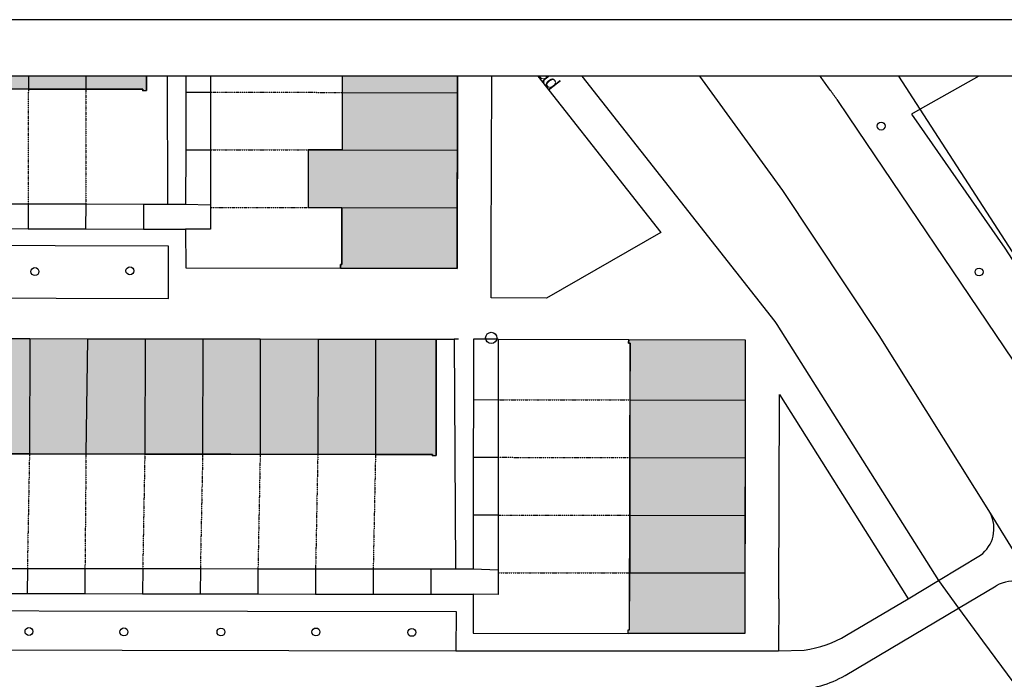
# Model space of a CAD drawing. Header units: millimetres. Extents: x -297000 to 504135, y -166520 to 252050.
# Tile 285 of 416: x -218872 to -131757, y 193659 to 252050. Entities that reach past the tile are written whole.
import ezdxf
from ezdxf.xclip import XClip

# ---------------------------------------------------------------- set-up
doc = ezdxf.new("R2010")
doc.units = ezdxf.units.MM
doc.header["$MEASUREMENT"] = 0
doc.header["$XCLIPFRAME"] = 0
doc.linetypes.add('dSV_DASHDOT', pattern=[2.54, 1.27, -0.635, 0, -0.635])
doc.layers.get('Defpoints').update_dxf_attribs({"color": 6})
for name, color, linetype in [('0-SOLID1', 253, 'Continuous'), ('MB_bebouwing', 7, 'Continuous'), ('MB_begroeid', 8, 'Continuous'), ('MB_boom', 8, 'Continuous'), ('MB_gebr_scheiding_verh', 8, 'Continuous'), ('MB_meubilair', 9, 'Continuous'), ('MB_muur', 7, 'Continuous'), ('MB_straatnaam', 8, 'Continuous'), ('MB_talud', 9, 'Continuous'), ('MB_tuinscheiding', 9, 'dSV_DASHDOT'), ('MB_verhard', 8, 'Continuous'), ('MB_woningscheiding', 9, 'Continuous')]:
    doc.layers.add(name, color=color, linetype=linetype)
doc.layers.add('000_FRAME_N', color=30, linetype='Continuous', plot=False)
doc.styles.add('DSV_ARIAL', font='ARIAL.TTF')

# ---------------------------------------------------------------- blocks, each defined once
blk = doc.blocks.new('Boom')
at = {"color": 1, "linetype": 'ByBlock', "lineweight": -2}
blk.add_circle((0, 0), 0.35, dxfattribs=at)
blk = doc.blocks.new('Nutskast')
at = {"color": 0, "linetype": 'ByBlock', "lineweight": -2}
blk.add_circle((0, 0), 0.5, dxfattribs=at)
blk = doc.blocks.new('1006_X-00.01')
at = {"layer": '0-SOLID1'}
for points in [[(-267420.72429, 420591.33528), (-221025.02014, 420497.86645), (-221050.80774, 410201.02543), (-221370.11974, 410189.19989), (-221361.53633, 410312.59488), (-267127.89462, 410401.18559), (-267126.9683, 410274.69787), (-267449.6046, 410284.98453)], [(-193562.10348, 394457.705), (-193524.92362, 420471.57087), (-203837.45981, 420481.43171), (-203852.53811, 420168.68527), (-203730.76849, 420162.81445), (-203752.12095, 404942.20756), (-206751.96715, 404946.04613), (-206758.50503, 399836.69292), (-203758.99533, 399832.28225), (-203766.39452, 394800.40662), (-203880.27978, 394805.89732), (-203890.56643, 394483.26101)]]:
    blk.add_hatch(color=252, dxfattribs=at).paths.add_polyline_path(points)
h = blk.add_hatch(color=252, dxfattribs=at)
h.paths.add_polyline_path([(-178387.20832, 388155.56593), (-168074.67795, 388141.44737), (-168108.75926, 362141.34895), (-178433.89791, 362144.79277), (-178423.61126, 362467.42908), (-178306.63328, 362471.44812), (-178267.91454, 387843.36568), (-178394.40225, 387842.43936)])
h.paths.add_polyline_path([(-267478.38781, 388306.35464), (-195423.07602, 388185.76102), (-195429.84414, 377882.73457), (-195758.66588, 377874.00174), (-195753.17518, 377987.887), (-267182.23384, 378094.09276), (-267187.72454, 377980.2075), (-267507.26812, 378000.00389)])
at = {"layer": 'Defpoints'}
for points in [[(-267420.72429, 420591.33528), (-221025.02014, 420497.86645), (-221050.80774, 410201.02543), (-221370.11974, 410189.19989), (-221361.53633, 410312.59488), (-267127.89462, 410401.18559), (-267126.9683, 410274.69787), (-267449.6046, 410284.98453), (-267420.72429, 420591.33528)], [(-193562.10348, 394457.705), (-193524.92362, 420471.57087), (-203837.45981, 420481.43171), (-203852.53811, 420168.68527), (-203730.76849, 420162.81445), (-203752.12095, 404942.20756), (-206751.96715, 404946.04613), (-206758.50503, 399836.69292), (-203758.99533, 399832.28225), (-203766.39452, 394800.40662), (-203880.27978, 394805.89732), (-203890.56643, 394483.26101), (-193562.10348, 394457.705)], [(-267478.38781, 388306.35464), (-195423.07602, 388185.76102), (-195429.84414, 377882.73457), (-195758.66588, 377874.00174), (-195753.17518, 377987.887), (-267182.23384, 378094.09276), (-267187.72454, 377980.2075), (-267507.26812, 378000.00389), (-267478.38781, 388306.35464)], [(-178387.20832, 388155.56593), (-168074.67795, 388141.44737), (-168108.75926, 362141.34895), (-178433.89791, 362144.79277), (-178423.61126, 362467.42908), (-178306.63328, 362471.44812), (-178267.91454, 387843.36568), (-178394.40225, 387842.43936), (-178387.20832, 388155.56593)]]:
    blk.add_lwpolyline(points, dxfattribs=at)
at = {"layer": 'MB_bebouwing', "flags": 128}
for points in [[(-226418.53936, 410322.0471), (-221361.53633, 410312.59488), (-221370.11974, 410189.19989), (-221050.80774, 410201.02543), (-221025.02014, 420497.86645)], [(-217555.66951, 415153.89871), (-217567.05504, 410058.61694)], [(-217555.66951, 415153.89871), (-217567.05504, 410058.61694)], [(-215372.71282, 415156.91972), (-215379.65277, 410059.14061)], [(-203738.24106, 415137.76578), (-203745.18101, 410039.98667)], [(-193532.2453, 415123.6461), (-193540.04358, 410013.52749)], [(-236601.49512, 410342.344), (-231503.69285, 410332.24187)], [(-231503.69285, 410332.24187), (-226418.53936, 410322.0471)], [(-217567.05504, 410058.61694), (-217578.98965, 404951.94664)], [(-217567.05504, 410058.61694), (-217578.98965, 404951.94664)], [(-215379.65277, 410059.14061), (-215387.56684, 404964.83296)], [(-203745.18101, 410039.98667), (-203752.12095, 404942.20756)], [(-193540.04358, 410013.52749), (-193546.98352, 404915.74838)], [(-217578.98965, 404951.94664), (-217590.29451, 400147.91903)], [(-217578.98965, 404951.94664), (-217590.29451, 400147.91903)], [(-215387.56684, 404964.83296), (-215395.17687, 400088.09808)], [(-206751.96699, 404946.16983), (-206758.50503, 399836.69292)], [(-206751.96699, 404946.16983), (-203752.12095, 404942.20756)], [(-193546.98352, 404915.74838), (-193554.80496, 399808.79196)], [(-236624.4283, 400173.9158), (-231526.64919, 400166.97586)], [(-231526.64919, 400166.97586), (-226428.87008, 400160.03592)], [(-226428.87008, 400160.03592), (-221321.6044, 400153.16545)], [(-221321.6044, 400153.16545), (-219190.14746, 400149.80081)], [(-219190.14746, 400149.80081), (-217590.29451, 400147.91903)], [(-219190.14746, 400149.80081), (-217590.29451, 400147.91903)], [(-215395.17687, 400088.09808), (-215395.67439, 399853.76338)], [(-215395.67439, 399853.76338), (-215398.35624, 397931.3436), (-217592.4385, 397936.14703)], [(-206758.50503, 399836.69292), (-203758.99141, 399834.94187)], [(-203890.56643, 394483.26101), (-203880.27978, 394805.89732), (-203766.39452, 394800.40662), (-203758.99141, 399834.94187)], [(-193554.80496, 399808.79196), (-193562.10348, 394457.705), (-203890.56643, 394483.26101)], [(-236630.46881, 397976.02965), (-231532.97582, 397964.97655)], [(-231532.97582, 397964.97655), (-226438.33575, 397954.85125)], [(-226438.33575, 397954.85125), (-221321.86959, 397943.93709)], [(-221320.91862, 397943.62782), (-217592.4385, 397936.14703)], [(-236465.03376, 388254.24159), (-231376.09953, 388245.97192)], [(-231376.09953, 388245.97192), (-226278.93896, 388237.13004)], [(-226278.93896, 388237.13004), (-221180.51815, 388228.92985)], [(-221180.51815, 388228.92985), (-216064.38443, 388220.22691)], [(-216064.38443, 388220.22691), (-210978.61239, 388211.93409)], [(-210978.61239, 388211.93409), (-205868.80306, 388203.18483)], [(-205868.80306, 388203.18483), (-200783.03102, 388194.89201)], [(-200787.71044, 377995.2901), (-195753.17518, 377987.887), (-195758.66588, 377874.00174), (-195429.84414, 377882.73457), (-195423.07602, 388185.76102)], [(-200783.03102, 388194.89201), (-195423.07602, 388185.76102)], [(-189920.62885, 388194.43408), (-192108.95895, 388191.05749), (-192122.60501, 382843.0864)], [(-189920.62885, 388194.43408), (-189926.59765, 382834.50224)], [(-178387.20832, 388155.56593), (-178394.40225, 387842.43936), (-178267.91454, 387843.36568), (-178275.41027, 382821.4792)], [(-178387.20832, 388155.56593), (-168074.67212, 388145.70509), (-168081.9938, 382797.78031)], [(-168074.67212, 388145.70509), (-168081.9938, 382797.78031)], [(-192122.60501, 382843.0864), (-192134.70172, 377758.55145)], [(-189926.59765, 382834.50224), (-189933.53759, 377736.72313)], [(-178275.41027, 382821.4792), (-178283.20855, 377711.36059)], [(-168081.9938, 382797.78031), (-168088.84111, 377687.35243)], [(-168081.9938, 382797.78031), (-168088.84111, 377687.35243)], [(-236571.49873, 378048.83448), (-231405.7209, 378040.81134)], [(-231405.7209, 378040.81134), (-226402.80758, 378033.17666)], [(-226402.80758, 378033.17666), (-221200.98538, 378026.04996)], [(-221200.98538, 378026.04996), (-216081.38019, 378018.32115)], [(-216081.38019, 378018.32115), (-210993.39693, 378010.36076)], [(-210993.39693, 378010.36076), (-205894.66685, 378003.11155)], [(-205894.66685, 378003.11155), (-200787.71044, 377995.2901)], [(-192134.70172, 377758.55145), (-192146.9456, 372650.93017)], [(-189933.53759, 377736.72313), (-189939.45709, 372629.14817)], [(-178283.20855, 377711.36059), (-178291.33927, 372603.45321)], [(-168088.84111, 377687.35243), (-168094.5208, 372590.21503)], [(-168088.84111, 377687.35243), (-168094.5208, 372590.21503)], [(-192146.9456, 372650.93017), (-192159.29406, 367859.86062)], [(-189939.45709, 372629.14817), (-189944.92537, 367762.2323)], [(-178291.33927, 372603.45321), (-178299.23018, 367505.98337)], [(-168094.5208, 372590.21503), (-168101.53022, 367501.9225)], [(-168094.5208, 372590.21503), (-168101.53022, 367501.9225)], [(-236674.90909, 367901.32098), (-231591.06216, 367896.80889)], [(-231591.06216, 367896.80889), (-226493.61548, 367892.08017)], [(-226493.61548, 367892.08017), (-221382.56905, 367887.13481)], [(-221382.56905, 367887.13481), (-216285.12238, 367882.40609)], [(-216285.12238, 367882.40609), (-211187.6757, 367877.67736)], [(-211187.6757, 367877.67736), (-206089.27805, 367872.63937)], [(-206089.27805, 367872.63937), (-200991.83137, 367867.91065)], [(-200991.83137, 367867.91065), (-195881.73592, 367863.27456)], [(-195881.73592, 367863.27456), (-193721.50997, 367861.06932)], [(-193721.50997, 367861.06932), (-192159.29406, 367859.86062)], [(-189944.92537, 367762.2323), (-189945.35342, 367518.41102)], [(-189945.35342, 367518.41102), (-189948.10475, 365605.47782), (-192145.65846, 365609.30711)], [(-178433.89791, 362144.79277), (-178423.61126, 362467.42908), (-178306.63328, 362471.44812), (-178299.23018, 367505.98337)], [(-168101.53022, 367501.9225), (-168108.75926, 362141.34895), (-178433.89791, 362144.79277)], [(-168101.53022, 367501.9225), (-168108.75926, 362141.34895), (-178433.89791, 362144.79277)], [(-236695.0521, 365685.93856), (-231606.11787, 365677.6689)], [(-236695.0521, 365685.93856), (-231606.11787, 365677.6689)], [(-231606.11787, 365677.6689), (-226508.95731, 365668.82701)], [(-231606.11787, 365677.6689), (-226508.95731, 365668.82701)], [(-226508.95731, 365668.82701), (-221391.87261, 365659.8148)], [(-226508.95731, 365668.82701), (-221391.87261, 365659.8148)], [(-221391.87261, 365659.8148), (-216293.76107, 365650.66363)], [(-221391.87261, 365659.8148), (-216293.76107, 365650.66363)], [(-216293.76107, 365650.66363), (-211196.60051, 365641.82175)], [(-216293.76107, 365650.66363), (-211196.60051, 365641.82175)], [(-211196.60051, 365641.82175), (-206101.34189, 365633.5984)], [(-211196.60051, 365641.82175), (-206101.34189, 365633.5984)], [(-206101.34189, 365633.5984), (-201004.18133, 365624.75651)], [(-206101.34189, 365633.5984), (-201004.18133, 365624.75651)], [(-201004.18133, 365624.75651), (-195896.58321, 365615.67483)], [(-201004.18133, 365624.75651), (-195896.58321, 365615.67483)], [(-195896.58321, 365615.67483), (-192145.65846, 365609.30711)], [(-195896.58321, 365615.67483), (-192145.65846, 365609.30711)]]:
    blk.add_lwpolyline(points, dxfattribs=at)
at = {"layer": 'MB_begroeid', "flags": 128}
for points in [[(-224053.36701, 461788.79179), (-216634.27837, 454854.30379), (-165445.93589, 389761.94944), (-165282.12339, 389502.57044), (-150990.3959, 366823.67807)], [(-190552.0156, 396250.67209), (-190495.91189, 416657.80791), (-178481.7977, 401373.86453)], [(-178481.7977, 401373.86453), (-175537.72368, 397628.73527), (-185662.1419, 391814.90212), (-190564.004, 391842.25102), (-190552.0156, 396250.67209)], [(-219097.65126, 391794.56787), (-219106.25709, 396424.20349), (-229133.60054, 396441.21269), (-257422.55175, 396489.55996), (-267472.03055, 396506.40706), (-267479.35148, 391892.46661), (-257465.58462, 391872.51186), (-229052.28744, 391815.27191), (-219097.65126, 391794.56787)], [(-165103.65111, 365218.8312), (-165031.8328, 383307.43795), (-156100.97543, 369096.67321)], [(-156100.97543, 369096.67321), (-153660.28696, 365213.45704)], [(-165103.65111, 365218.8312), (-165121.62623, 360591.53081)], [(-165103.65111, 365218.8312), (-165121.62623, 360591.53081)], [(-267523.2397, 360749.1997), (-267507.3503, 364193.12879), (-193665.51533, 364101.43042), (-193684.26587, 360616.36968)], [(-267507.3503, 364193.12879), (-193665.51533, 364101.43042), (-193684.26587, 360616.36968)]]:
    blk.add_lwpolyline(points, dxfattribs=at)
at = {"layer": 'MB_begroeid'}
for points in [[(-194114.78128, 438834.25226), (-187851.01733, 431613.01545), (-173921.33739, 413980.49956), (-164790.7875, 401347.31869), (-156243.73802, 388504.31105), (-146401.22784, 372789.87841)], [(-159970.32217, 409411.85923), (-158925.50989, 407861.73107), (-144406.87994, 386326.74571), (-132120.24792, 366778.4549), (-104924.92016, 323257.00776), (-104089.43638, 321920.07102), (-99463.67787, 314253.59476), (-96341.81735, 309852.31235)], [(-150990.3959, 366823.67807), (-147263.498, 369061.77927)], [(-159107.49099, 361979.57884), (-153660.28696, 365213.45704)], [(-165121.62623, 360591.53081), (-162854.82027, 360674.54118)]]:
    blk.add_lwpolyline(points, dxfattribs=at)
for centre, radius, start, end in [((-571086.82818, 115934.48737), 505119.53962, 35.5213149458, 37.3586366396), ((-149005.23077, 371428.39034), 2938.44874, 306.3516082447, 27.6025614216), ((-164211.12386, 370601.69996), 10019.38326, 277.7798984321, 300.6222709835)]:
    blk.add_arc(centre, radius, start, end, dxfattribs=at)
at = {"layer": 'MB_gebr_scheiding_verh', "flags": 128}
for points in [[(-146401.22784, 372789.87841), (-142103.56421, 365792.68516)], [(-153660.28696, 365213.45704), (-150990.3959, 366823.67807)], [(-150990.3959, 366823.67807), (-149193.39409, 364385.37487)], [(-149193.39409, 364385.37487), (-147069.63234, 361503.25533), (-144308.32381, 357755.52266)], [(-193684.26587, 360616.36968), (-165121.62623, 360591.53081)], [(-193684.26587, 360616.36968), (-165121.62623, 360591.53081)]]:
    blk.add_lwpolyline(points, dxfattribs=at)
at = {"layer": 'MB_gebr_scheiding_verh'}
for points in [[(-149193.39409, 364385.37487), (-145873.47107, 366361.49815)], [(-159226.8296, 358411.56002), (-149193.39409, 364385.37487)]]:
    blk.add_lwpolyline(points, dxfattribs=at)
for centre, radius, start, end in [((-144313.54238, 363647.9439), 3129.97671, 76.9824698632, 119.8931096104), ((-164391.22285, 367827.94579), 10739.61259, 273.6989326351, 298.7424560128)]:
    blk.add_arc(centre, radius, start, end, dxfattribs=at)
at = {"layer": 'MB_muur', "flags": 128}
for points in [[(-221025.02014, 420497.86645), (-219248.10755, 420500.44372), (-219190.14746, 400149.80081)], [(-221025.02014, 420497.86645), (-219248.10755, 420500.44372), (-219190.14746, 400149.80081)], [(-217592.4385, 397936.14703), (-217567.86109, 394493.77925), (-203890.56643, 394483.26101)], [(-193446.58969, 388184.42383), (-193816.58941, 388184.87654)], [(-189920.62885, 388194.43408), (-178387.20832, 388155.56593)], [(-192145.65846, 365609.30711), (-192149.23152, 362167.68188), (-178433.89791, 362144.79277)], [(-192145.65846, 365609.30711), (-192149.23152, 362167.68188), (-178433.89791, 362144.79277)]]:
    blk.add_lwpolyline(points, dxfattribs=at)
at = {"layer": 'MB_talud', "flags": 128}
for points in [[(-152590.03744, 408553.25028), (-163939.88719, 426102.83126)], [(-92240.23731, 330580.0122), (-143727.04209, 413540.69104), (-152590.03744, 408553.25028), (-153354.70543, 408122.62879), (-145096.108, 396235.70452), (-119469.66118, 356691.45559), (-110472.19531, 341935.35489), (-100418.46888, 325447.69027), (-99410.20148, 326080.90575), (-92240.23731, 330580.0122)], [(-99410.20148, 326080.90575), (-103248.34388, 332253.55777), (-152590.03744, 408553.25028)]]:
    blk.add_lwpolyline(points, dxfattribs=at)
at = {"layer": 'MB_tuinscheiding', "flags": 128}
for points in [[(-231503.69285, 410332.24187), (-231526.64919, 400166.97586)], [(-226418.53936, 410322.0471), (-226428.87008, 400160.03592)], [(-215379.65277, 410059.14061), (-203745.18101, 410039.98667)], [(-215387.56684, 404964.83296), (-206751.96699, 404946.16983)], [(-215395.67439, 399853.76338), (-206758.50503, 399836.69292)], [(-189926.59765, 382834.50224), (-178275.41027, 382821.4792)], [(-231405.7209, 378040.81134), (-231591.06216, 367896.80889)], [(-226402.80758, 378033.17666), (-226493.61548, 367892.08017)], [(-221200.98538, 378026.04996), (-221382.56905, 367887.13481)], [(-216081.38019, 378018.32115), (-216285.12238, 367882.40609)], [(-210993.39693, 378010.36076), (-211187.6757, 367877.67736)], [(-205894.66685, 378003.11155), (-206089.27805, 367872.63937)], [(-200787.71044, 377995.2901), (-200991.83137, 367867.91065)], [(-189933.53759, 377736.72313), (-178283.20855, 377711.36059)], [(-189939.45709, 372629.14817), (-178291.33927, 372603.45321)], [(-189945.35342, 367518.41102), (-178299.23018, 367505.98337)]]:
    blk.add_lwpolyline(points, dxfattribs=at)
at = {"layer": 'MB_verhard', "flags": 128}
for points in [[(-224053.36701, 461788.79179), (-216634.27837, 454854.30379), (-165445.93589, 389761.94944), (-165282.12339, 389502.57044), (-150990.3959, 366823.67807)], [(-221025.02014, 420497.86645), (-219248.10755, 420500.44372), (-219190.14746, 400149.80081)], [(-221025.02014, 420497.86645), (-219248.10755, 420500.44372), (-219190.14746, 400149.80081)], [(-190552.0156, 396250.67209), (-190495.91189, 416657.80791), (-178481.7977, 401373.86453)], [(-217555.66951, 415153.89871), (-217567.05504, 410058.61694)], [(-217555.66951, 415153.89871), (-217567.05504, 410058.61694)], [(-193532.2453, 415123.6461), (-193540.04358, 410013.52749)], [(-217567.05504, 410058.61694), (-217578.98965, 404951.94664)], [(-217567.05504, 410058.61694), (-217578.98965, 404951.94664)], [(-193540.04358, 410013.52749), (-193546.98352, 404915.74838)], [(-217578.98965, 404951.94664), (-217590.29451, 400147.91903)], [(-217578.98965, 404951.94664), (-217590.29451, 400147.91903)], [(-193546.98352, 404915.74838), (-193554.80496, 399808.79196)], [(-178481.7977, 401373.86453), (-175537.72368, 397628.73527), (-185662.1419, 391814.90212), (-190564.004, 391842.25102), (-190552.0156, 396250.67209)], [(-219190.14746, 400149.80081), (-217590.29451, 400147.91903)], [(-219190.14746, 400149.80081), (-217590.29451, 400147.91903)], [(-193554.80496, 399808.79196), (-193562.10348, 394457.705), (-203890.56643, 394483.26101)], [(-236630.46881, 397976.02965), (-231532.97582, 397964.97655)], [(-231532.97582, 397964.97655), (-226438.33575, 397954.85125)], [(-226438.33575, 397954.85125), (-221321.86959, 397943.93709)], [(-221320.91862, 397943.62782), (-217592.4385, 397936.14703)], [(-217592.4385, 397936.14703), (-217567.86109, 394493.77925), (-203890.56643, 394483.26101)], [(-219097.65126, 391794.56787), (-219106.25709, 396424.20349), (-229133.60054, 396441.21269), (-257422.55175, 396489.55996), (-267472.03055, 396506.40706), (-267479.35148, 391892.46661), (-257465.58462, 391872.51186), (-229052.28744, 391815.27191), (-219097.65126, 391794.56787)], [(-236465.03376, 388254.24159), (-231376.09953, 388245.97192)], [(-231376.09953, 388245.97192), (-226278.93896, 388237.13004)], [(-226278.93896, 388237.13004), (-221180.51815, 388228.92985)], [(-221180.51815, 388228.92985), (-216064.38443, 388220.22691)], [(-216064.38443, 388220.22691), (-210978.61239, 388211.93409)], [(-210978.61239, 388211.93409), (-205868.80306, 388203.18483)], [(-205868.80306, 388203.18483), (-200783.03102, 388194.89201)], [(-200783.03102, 388194.89201), (-195423.07602, 388185.76102)], [(-195423.07602, 388185.76102), (-193816.58941, 388184.87654), (-193721.50997, 367861.06932)], [(-189920.62885, 388194.43408), (-192108.95895, 388191.05749), (-192122.60501, 382843.0864)], [(-189920.62885, 388194.43408), (-178387.20832, 388155.56593)], [(-178387.20832, 388155.56593), (-168074.67212, 388145.70509), (-168081.9938, 382797.78031)], [(-168074.67212, 388145.70509), (-168081.9938, 382797.78031)], [(-165103.65111, 365218.8312), (-165031.8328, 383307.43795), (-156100.97543, 369096.67321)], [(-192122.60501, 382843.0864), (-192134.70172, 377758.55145)], [(-168081.9938, 382797.78031), (-168088.84111, 377687.35243)], [(-168081.9938, 382797.78031), (-168088.84111, 377687.35243)], [(-192134.70172, 377758.55145), (-192146.9456, 372650.93017)], [(-168088.84111, 377687.35243), (-168094.5208, 372590.21503)], [(-168088.84111, 377687.35243), (-168094.5208, 372590.21503)], [(-192146.9456, 372650.93017), (-192159.29406, 367859.86062)], [(-168094.5208, 372590.21503), (-168101.53022, 367501.9225)], [(-168094.5208, 372590.21503), (-168101.53022, 367501.9225)], [(-156100.97543, 369096.67321), (-153660.28696, 365213.45704)], [(-193721.50997, 367861.06932), (-192159.29406, 367859.86062)], [(-168101.53022, 367501.9225), (-168108.75926, 362141.34895), (-178433.89791, 362144.79277)], [(-168101.53022, 367501.9225), (-168108.75926, 362141.34895), (-178433.89791, 362144.79277)], [(-236695.0521, 365685.93856), (-231606.11787, 365677.6689)], [(-236695.0521, 365685.93856), (-231606.11787, 365677.6689)], [(-231606.11787, 365677.6689), (-226508.95731, 365668.82701)], [(-231606.11787, 365677.6689), (-226508.95731, 365668.82701)], [(-226508.95731, 365668.82701), (-221391.87261, 365659.8148)], [(-226508.95731, 365668.82701), (-221391.87261, 365659.8148)], [(-221391.87261, 365659.8148), (-216293.76107, 365650.66363)], [(-221391.87261, 365659.8148), (-216293.76107, 365650.66363)], [(-216293.76107, 365650.66363), (-211196.60051, 365641.82175)], [(-216293.76107, 365650.66363), (-211196.60051, 365641.82175)], [(-211196.60051, 365641.82175), (-206101.34189, 365633.5984)], [(-211196.60051, 365641.82175), (-206101.34189, 365633.5984)], [(-206101.34189, 365633.5984), (-201004.18133, 365624.75651)], [(-206101.34189, 365633.5984), (-201004.18133, 365624.75651)], [(-201004.18133, 365624.75651), (-195896.58321, 365615.67483)], [(-201004.18133, 365624.75651), (-195896.58321, 365615.67483)], [(-195896.58321, 365615.67483), (-192145.65846, 365609.30711)], [(-195896.58321, 365615.67483), (-192145.65846, 365609.30711)], [(-192145.65846, 365609.30711), (-192149.23152, 362167.68188), (-178433.89791, 362144.79277)], [(-192145.65846, 365609.30711), (-192149.23152, 362167.68188), (-178433.89791, 362144.79277)], [(-165103.65111, 365218.8312), (-165121.62623, 360591.53081)], [(-165103.65111, 365218.8312), (-165121.62623, 360591.53081)], [(-267523.2397, 360749.1997), (-267507.3503, 364193.12879), (-193665.51533, 364101.43042), (-193684.26587, 360616.36968)], [(-267507.3503, 364193.12879), (-193665.51533, 364101.43042), (-193684.26587, 360616.36968)], [(-267523.2397, 360749.1997), (-193684.26587, 360616.36968)]]:
    blk.add_lwpolyline(points, dxfattribs=at)
at = {"layer": 'MB_verhard'}
for points in [[(-194114.78128, 438834.25226), (-187851.01733, 431613.01545), (-173921.33739, 413980.49956), (-164790.7875, 401347.31869), (-156243.73802, 388504.31105), (-146401.22784, 372789.87841)], [(-159970.32217, 409411.85923), (-158925.50989, 407861.73107), (-144406.87994, 386326.74571), (-132120.24792, 366778.4549), (-104924.92016, 323257.00776), (-104089.43638, 321920.07102), (-99463.67787, 314253.59476), (-96341.81735, 309852.31235)], [(-150990.3959, 366823.67807), (-147263.498, 369061.77927)], [(-159107.49099, 361979.57884), (-153660.28696, 365213.45704)], [(-165121.62623, 360591.53081), (-162854.82027, 360674.54118)]]:
    blk.add_lwpolyline(points, dxfattribs=at)
for centre, radius, start, end in [((-571086.82818, 115934.48737), 505119.53962, 35.5213149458, 37.3586366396), ((-149005.23077, 371428.39034), 2938.44874, 306.3516082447, 27.6025614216), ((-164211.12386, 370601.69996), 10019.38326, 277.7798984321, 300.6222709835)]:
    blk.add_arc(centre, radius, start, end, dxfattribs=at)
at = {"layer": 'MB_woningscheiding', "flags": 128}
for points in [[(-231470.46107, 420519.40343), (-231503.69285, 410332.24187)], [(-226372.96807, 420508.35032), (-226418.53936, 410322.0471)], [(-217567.05504, 410058.61694), (-215379.65277, 410059.14061)], [(-203745.18101, 410039.98667), (-193540.04358, 410013.52749)], [(-217578.98965, 404951.94664), (-215387.56684, 404964.83296)], [(-203752.12095, 404942.20756), (-193546.98352, 404915.74838)], [(-231526.64919, 400166.97586), (-231532.97582, 397964.97655)], [(-226428.87008, 400160.03592), (-226438.33575, 397954.85125)], [(-221321.6044, 400153.16545), (-221320.91862, 397943.62782)], [(-217590.29451, 400147.91903), (-215395.17687, 400088.09808)], [(-203758.99141, 399834.94187), (-193554.80496, 399808.79196)], [(-231376.09953, 388245.97192), (-231405.7209, 378040.81134)], [(-226278.93896, 388237.13004), (-226402.80758, 378033.17666)], [(-221180.51815, 388228.92985), (-221200.98538, 378026.04996)], [(-216064.38443, 388220.22691), (-216081.38019, 378018.32115)], [(-210978.61239, 388211.93409), (-210993.39693, 378010.36076)], [(-205868.80306, 388203.18483), (-205894.66685, 378003.11155)], [(-200783.03102, 388194.89201), (-200787.71044, 377995.2901)], [(-192122.60501, 382843.0864), (-189926.59765, 382834.50224)], [(-178275.41027, 382821.4792), (-168081.9938, 382797.78031)], [(-192134.70172, 377758.55145), (-189933.53759, 377736.72313)], [(-178283.20855, 377711.36059), (-168088.84111, 377687.35243)], [(-192146.9456, 372650.93017), (-189939.45709, 372629.14817)], [(-178291.33927, 372603.45321), (-168094.5208, 372590.21503)], [(-231591.06216, 367896.80889), (-231606.11787, 365677.6689)], [(-226493.61548, 367892.08017), (-226508.95731, 365668.82701)], [(-221382.56905, 367887.13481), (-221391.87261, 365659.8148)], [(-216285.12238, 367882.40609), (-216293.76107, 365650.66363)], [(-211187.6757, 367877.67736), (-211196.60051, 365641.82175)], [(-206089.27805, 367872.63937), (-206101.34189, 365633.5984)], [(-200991.83137, 367867.91065), (-201004.18133, 365624.75651)], [(-195881.73592, 367863.27456), (-195896.58321, 365615.67483)], [(-192159.29406, 367859.86062), (-189944.92537, 367762.2323)], [(-178299.23018, 367505.98337), (-168101.53022, 367501.9225)]]:
    blk.add_lwpolyline(points, dxfattribs=at)
at = {"layer": 'MB_boom', "xscale": 1000.000000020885, "yscale": 1000, "zscale": 1000, "rotation": 341.9846442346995}
for p in [(-156047.52967, 407053.00379), (-222518.28037, 394242.48464), (-230920.20365, 394177.79154), (-147386.13177, 394141.2616), (-231449.0212, 362319.44174), (-223049.4959, 362279.75932), (-214460.47061, 362273.08831), (-206058.08417, 362274.53755), (-197573.20282, 362238.64259)]:
    blk.add_blockref('Boom', p, dxfattribs=at)
at = {"layer": 'MB_meubilair', "xscale": 1000.000000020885, "yscale": 1000, "zscale": 1000, "rotation": 341.9846442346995}
blk.add_blockref('Nutskast', (-190547.57673, 388303.68773), dxfattribs=at)
at = {"layer": 'MB_straatnaam', "style": 'DSV_ARIAL'}
blk.add_text('Venkelpad', height=1200, rotation=308.1516152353, dxfattribs=at).set_placement((-190202.35686, 416386.72961))

msp = doc.modelspace()

# ---------------------------------------------------------------- block references
ref = msp.add_blockref('1006_X-00.01', (13396.5, -164424.8))
XClip(ref).set_block_clipping_path([(-305396.528697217, 211474.7867280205), (-110396.528697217, 411474.7867280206)])

# ---------------------------------------------------------------- next in the draw order: linework, layer by layer
at = {"layer": '000_FRAME_N'}
msp.add_lwpolyline([(0, 42050), (0, 252050), (-297000, 252050), (-297000, 42050), (0, 42050)], dxfattribs=at)
msp.add_lwpolyline([(-5000, 47050), (-5000, 247050), (-292000, 247050), (-292000, 47050)], close=True, dxfattribs=at)
at = {"layer": 'Defpoints'}
msp.add_lwpolyline([(-97000, 47050), (-97000, 247050), (-292000, 247050), (-292000, 47050)], close=True, dxfattribs=at)

doc.saveas('drawing.dxf')
